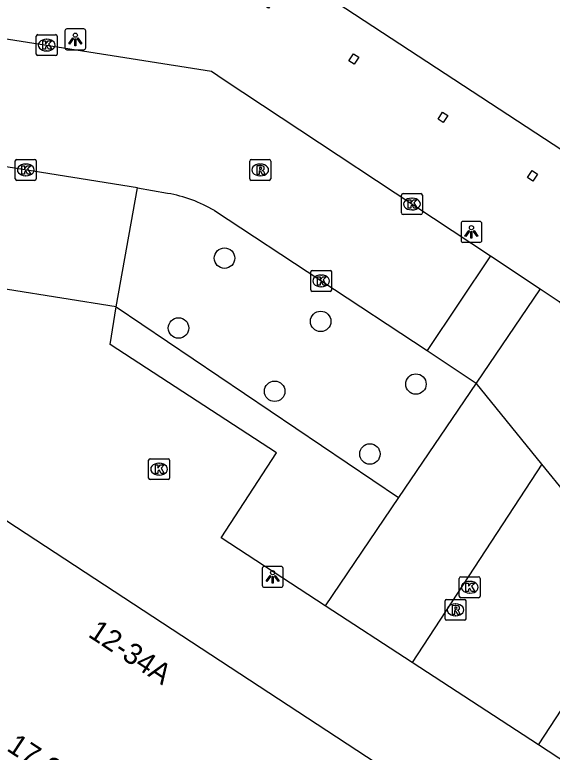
# Model space of a CAD drawing. Extents: x 159280 to 160375, y 384531 to 385872.
# Drawn here: x 159737.29 to 159762.98, y 385030.75 to 385066 of the extents above; entities that cross this region are included whole.
import ezdxf

# ---------------------------------------------------------------- set-up
doc = ezdxf.new("R2010")
doc.units = 0
for name, color, linetype in [('IMGEO_Boom', 7, 'Continuous'), ('IMGEO_Groenvoorziening', 7, 'Continuous'), ('IMGEO_Kolk', 7, 'Continuous'), ('IMGEO_Lichtpunt', 7, 'Continuous'), ('IMGEO_Pand', 7, 'Continuous'), ('IMGEO_Pand_nummerreeks', 7, 'Continuous'), ('IMGEO_Parkeervlak_open', 7, 'Continuous'), ('IMGEO_Rijbaan_lokaal_open', 7, 'Continuous'), ('IMGEO_Rioolput', 7, 'Continuous'), ('IMGEO_Voetpad_open', 7, 'Continuous')]:
    doc.layers.add(name, color=color, linetype=linetype)

msp = doc.modelspace()

# ---------------------------------------------------------------- linework, layer by layer
at = {"layer": 'IMGEO_Boom'}
for centre in [(159747.32, 385054.365), (159751.915, 385051.341), (159745.121, 385051.024), (159756.467, 385048.344), (159749.716, 385048), (159754.268, 385045.003)]:
    msp.add_circle(centre, 0.489, dxfattribs=at)
at = {"layer": 'IMGEO_Groenvoorziening'}
msp.add_lwpolyline([(159742.143, 385052.029), (159755.642, 385042.921)], dxfattribs=at)
at = {"layer": 'IMGEO_Kolk'}
for p, q in [((159738.319, 385064.12), (159738.319, 385064.972)), ((159738.394, 385065.046), (159739.246, 385065.046)), ((159739.32, 385064.972), (159739.32, 385064.12)), ((159738.807, 385064.826), (159738.832, 385064.826)), ((159738.83, 385064.266), (159738.805, 385064.266)), ((159739.246, 385064.046), (159738.394, 385064.046)), ((159737.316, 385058.157), (159737.316, 385059.009)), ((159737.391, 385059.083), (159738.243, 385059.083)), ((159737.804, 385058.863), (159737.829, 385058.863)), ((159738.317, 385059.009), (159738.317, 385058.157)), ((159737.827, 385058.303), (159737.802, 385058.303)), ((159738.243, 385058.083), (159737.391, 385058.083)), ((159755.852, 385057.451), (159756.704, 385057.451)), ((159755.777, 385056.525), (159755.777, 385057.377)), ((159756.265, 385057.231), (159756.29, 385057.231)), ((159756.778, 385057.377), (159756.778, 385056.525)), ((159756.704, 385056.451), (159755.852, 385056.451)), ((159756.288, 385056.671), (159756.263, 385056.671)), ((159751.439, 385052.85), (159751.439, 385053.702)), ((159751.514, 385053.776), (159752.366, 385053.776)), ((159752.44, 385053.702), (159752.44, 385052.85)), ((159751.927, 385053.556), (159751.952, 385053.556)), ((159751.95, 385052.996), (159751.925, 385052.996)), ((159752.366, 385052.776), (159751.514, 385052.776)), ((159743.766, 385044.778), (159744.618, 385044.778)), ((159743.691, 385043.852), (159743.691, 385044.704)), ((159744.179, 385044.558), (159744.204, 385044.558)), ((159744.692, 385044.704), (159744.692, 385043.852)), ((159744.618, 385043.778), (159743.766, 385043.778)), ((159744.202, 385043.998), (159744.177, 385043.998)), ((159758.614, 385039.132), (159759.466, 385039.132)), ((159758.539, 385038.206), (159758.539, 385039.058)), ((159759.027, 385038.912), (159759.052, 385038.912)), ((159759.54, 385039.058), (159759.54, 385038.206)), ((159759.466, 385038.132), (159758.614, 385038.132)), ((159759.05, 385038.352), (159759.025, 385038.352))]:
    msp.add_line(p, q, dxfattribs=at)
for points in [[(159738.319, 385064.12), (159738.319, 385064.972)], [(159738.394, 385065.046), (159739.246, 385065.046)], [(159739.32, 385064.972), (159739.32, 385064.12)], [(159738.64, 385064.746), (159738.763, 385064.746), (159738.763, 385064.595), (159738.893, 385064.746), (159739.057, 385064.746), (159738.911, 385064.595), (159739.064, 385064.346), (159738.912, 385064.346), (159738.827, 385064.51), (159738.763, 385064.443), (159738.763, 385064.346), (159738.64, 385064.346), (159738.64, 385064.746)], [(159739.246, 385064.046), (159738.394, 385064.046)], [(159737.316, 385058.157), (159737.316, 385059.009)], [(159737.391, 385059.083), (159738.243, 385059.083)], [(159738.317, 385059.009), (159738.317, 385058.157)], [(159737.637, 385058.783), (159737.76, 385058.783), (159737.76, 385058.632), (159737.89, 385058.783), (159738.054, 385058.783), (159737.908, 385058.632), (159738.061, 385058.383), (159737.909, 385058.383), (159737.824, 385058.547), (159737.76, 385058.48), (159737.76, 385058.383), (159737.637, 385058.383), (159737.637, 385058.783)], [(159738.243, 385058.083), (159737.391, 385058.083)], [(159755.852, 385057.451), (159756.704, 385057.451)], [(159755.777, 385056.525), (159755.777, 385057.377)], [(159756.098, 385057.151), (159756.221, 385057.151), (159756.221, 385057), (159756.351, 385057.151), (159756.515, 385057.151), (159756.369, 385057), (159756.522, 385056.751), (159756.37, 385056.751), (159756.285, 385056.915), (159756.221, 385056.848), (159756.221, 385056.751), (159756.098, 385056.751), (159756.098, 385057.151)], [(159756.778, 385057.377), (159756.778, 385056.525)], [(159756.704, 385056.451), (159755.852, 385056.451)], [(159751.439, 385052.85), (159751.439, 385053.702)], [(159751.514, 385053.776), (159752.366, 385053.776)], [(159752.44, 385053.702), (159752.44, 385052.85)], [(159751.76, 385053.476), (159751.883, 385053.476), (159751.883, 385053.325), (159752.013, 385053.476), (159752.177, 385053.476), (159752.031, 385053.325), (159752.184, 385053.076), (159752.032, 385053.076), (159751.947, 385053.24), (159751.883, 385053.173), (159751.883, 385053.076), (159751.76, 385053.076), (159751.76, 385053.476)], [(159752.366, 385052.776), (159751.514, 385052.776)], [(159743.766, 385044.778), (159744.618, 385044.778)], [(159743.691, 385043.852), (159743.691, 385044.704)], [(159744.012, 385044.478), (159744.135, 385044.478), (159744.135, 385044.327), (159744.265, 385044.478), (159744.429, 385044.478), (159744.283, 385044.327), (159744.436, 385044.078), (159744.284, 385044.078), (159744.199, 385044.242), (159744.135, 385044.175), (159744.135, 385044.078), (159744.012, 385044.078), (159744.012, 385044.478)], [(159744.692, 385044.704), (159744.692, 385043.852)], [(159744.618, 385043.778), (159743.766, 385043.778)], [(159758.614, 385039.132), (159759.466, 385039.132)], [(159758.539, 385038.206), (159758.539, 385039.058)], [(159758.86, 385038.832), (159758.983, 385038.832), (159758.983, 385038.681), (159759.113, 385038.832), (159759.277, 385038.832), (159759.131, 385038.681), (159759.284, 385038.432), (159759.132, 385038.432), (159759.047, 385038.596), (159758.983, 385038.529), (159758.983, 385038.432), (159758.86, 385038.432), (159758.86, 385038.832)], [(159759.54, 385039.058), (159759.54, 385038.206)], [(159759.466, 385038.132), (159758.614, 385038.132)]]:
    msp.add_lwpolyline(points, dxfattribs=at)
for centre, start, end in [((159738.396, 385064.97), 91.552, 178.448), ((159738.396, 385064.97), 91.552, 178.448), ((159739.244, 385064.97), 1.552, 88.448), ((159739.244, 385064.97), 1.552, 88.448), ((159738.396, 385064.122), 181.552, 268.448), ((159738.396, 385064.122), 181.552, 268.448), ((159739.244, 385064.122), 271.552, 358.448), ((159739.244, 385064.122), 271.552, 358.448), ((159737.393, 385059.007), 91.552, 178.448), ((159737.393, 385059.007), 91.552, 178.448), ((159738.241, 385059.007), 1.552, 88.448), ((159738.241, 385059.007), 1.552, 88.448), ((159737.393, 385058.159), 181.552, 268.448), ((159737.393, 385058.159), 181.552, 268.448), ((159738.241, 385058.159), 271.552, 358.448), ((159738.241, 385058.159), 271.552, 358.448), ((159755.854, 385057.375), 91.552, 178.448), ((159755.854, 385057.375), 91.552, 178.448), ((159756.702, 385057.375), 1.552, 88.448), ((159756.702, 385057.375), 1.552, 88.448), ((159755.854, 385056.527), 181.552, 268.448), ((159755.854, 385056.527), 181.552, 268.448), ((159756.702, 385056.527), 271.552, 358.448), ((159756.702, 385056.527), 271.552, 358.448), ((159751.516, 385053.7), 91.552, 178.448), ((159751.516, 385053.7), 91.552, 178.448), ((159752.364, 385053.7), 1.552, 88.448), ((159752.364, 385053.7), 1.552, 88.448), ((159751.516, 385052.852), 181.552, 268.448), ((159751.516, 385052.852), 181.552, 268.448), ((159752.364, 385052.852), 271.552, 358.448), ((159752.364, 385052.852), 271.552, 358.448), ((159743.768, 385044.702), 91.552, 178.448), ((159743.768, 385044.702), 91.552, 178.448), ((159744.616, 385044.702), 1.552, 88.448), ((159744.616, 385044.702), 1.552, 88.448), ((159743.768, 385043.854), 181.552, 268.448), ((159743.768, 385043.854), 181.552, 268.448), ((159744.616, 385043.854), 271.552, 358.448), ((159744.616, 385043.854), 271.552, 358.448), ((159758.616, 385039.056), 91.552, 178.448), ((159758.616, 385039.056), 91.552, 178.448), ((159759.464, 385039.056), 1.552, 88.448), ((159759.464, 385039.056), 1.552, 88.448), ((159758.616, 385038.208), 181.552, 268.448), ((159758.616, 385038.208), 181.552, 268.448), ((159759.464, 385038.208), 271.552, 358.448), ((159759.464, 385038.208), 271.552, 358.448)]:
    msp.add_arc(centre, 0.0765, start, end, dxfattribs=at)
for centre, major_axis, ratio, start_param, end_param in [((159738.806, 385064.546), (-0.387, 0.002), 0.722429, 4.712389, 7.853982), ((159738.831, 385064.546), (-0.39, 0.002), 0.717154, 1.570796, 4.712389), ((159737.803, 385058.583), (-0.387, 0.002), 0.722429, 4.712389, 7.853982), ((159737.828, 385058.583), (-0.39, 0.002), 0.717154, 1.570796, 4.712389), ((159756.264, 385056.951), (-0.387, 0.002), 0.722429, 4.712389, 7.853982), ((159756.289, 385056.951), (-0.39, 0.002), 0.717154, 1.570796, 4.712389), ((159751.926, 385053.276), (-0.387, 0.002), 0.722429, 4.712389, 7.853982), ((159751.951, 385053.276), (-0.39, 0.002), 0.717154, 1.570796, 4.712389), ((159744.178, 385044.278), (-0.387, 0.002), 0.722429, 4.712389, 7.853982), ((159744.203, 385044.278), (-0.39, 0.002), 0.717154, 1.570796, 4.712389), ((159759.026, 385038.632), (-0.387, 0.002), 0.722429, 4.712389, 7.853982), ((159759.051, 385038.632), (-0.39, 0.002), 0.717154, 1.570796, 4.712389)]:
    msp.add_ellipse(centre, major_axis=major_axis, ratio=ratio, start_param=start_param, end_param=end_param, dxfattribs=at)
at = {"layer": 'IMGEO_Lichtpunt'}
for p, q in [((159739.691, 385065.225), (159739.691, 385064.418)), ((159739.691, 385065.225), (159739.691, 385064.418)), ((159740.593, 385065.32), (159739.785, 385065.32)), ((159740.593, 385065.32), (159739.785, 385065.32)), ((159740.687, 385064.418), (159740.687, 385065.225)), ((159740.687, 385064.418), (159740.687, 385065.225)), ((159739.785, 385064.324), (159740.593, 385064.324)), ((159739.785, 385064.324), (159740.593, 385064.324)), ((159759.525, 385056.116), (159758.717, 385056.116)), ((159759.525, 385056.116), (159758.717, 385056.116)), ((159758.623, 385056.021), (159758.623, 385055.214)), ((159758.623, 385056.021), (159758.623, 385055.214)), ((159759.619, 385055.214), (159759.619, 385056.021)), ((159759.619, 385055.214), (159759.619, 385056.021)), ((159758.717, 385055.12), (159759.525, 385055.12)), ((159758.717, 385055.12), (159759.525, 385055.12)), ((159749.12, 385039.533), (159749.12, 385038.726)), ((159749.12, 385039.533), (159749.12, 385038.726)), ((159750.022, 385039.628), (159749.214, 385039.628)), ((159750.022, 385039.628), (159749.214, 385039.628)), ((159750.116, 385038.726), (159750.116, 385039.533)), ((159750.116, 385038.726), (159750.116, 385039.533)), ((159749.214, 385038.632), (159750.022, 385038.632)), ((159749.214, 385038.632), (159750.022, 385038.632))]:
    msp.add_line(p, q, dxfattribs=at)
for points in [[(159740.065, 385064.889), (159740.104, 385064.861), (159739.916, 385064.599), (159739.878, 385064.626), (159740.065, 385064.889)], [(159740.277, 385064.861), (159740.315, 385064.888), (159740.502, 385064.626), (159740.463, 385064.598), (159740.277, 385064.861)], [(159740.167, 385064.841), (159740.214, 385064.841), (159740.214, 385064.519), (159740.167, 385064.519), (159740.167, 385064.841)], [(159758.997, 385055.685), (159759.036, 385055.657), (159758.848, 385055.395), (159758.81, 385055.422), (159758.997, 385055.685)], [(159759.209, 385055.657), (159759.247, 385055.684), (159759.434, 385055.422), (159759.395, 385055.394), (159759.209, 385055.657)], [(159759.099, 385055.637), (159759.146, 385055.637), (159759.146, 385055.315), (159759.099, 385055.315), (159759.099, 385055.637)], [(159749.494, 385039.197), (159749.533, 385039.169), (159749.345, 385038.907), (159749.307, 385038.934), (159749.494, 385039.197)], [(159749.596, 385039.149), (159749.643, 385039.149), (159749.643, 385038.827), (159749.596, 385038.827), (159749.596, 385039.149)], [(159749.706, 385039.169), (159749.744, 385039.196), (159749.931, 385038.934), (159749.892, 385038.906), (159749.706, 385039.169)]]:
    msp.add_lwpolyline(points, dxfattribs=at)
for centre in [(159740.19, 385065.023), (159759.122, 385055.819), (159749.619, 385039.331)]:
    msp.add_circle(centre, 0.0994, dxfattribs=at)
for centre, start, end in [((159739.785, 385065.225), 90, 180), ((159739.785, 385065.225), 90, 180), ((159740.593, 385065.225), 0, 90), ((159740.593, 385065.225), 0, 90), ((159739.785, 385064.418), 180, 270), ((159739.785, 385064.418), 180, 270), ((159740.593, 385064.418), 270, 0), ((159740.593, 385064.418), 270, 360), ((159758.717, 385056.021), 90, 180), ((159758.717, 385056.021), 90, 180), ((159759.525, 385056.021), 0, 90), ((159759.525, 385056.021), 0, 90), ((159758.717, 385055.214), 180, 270), ((159758.717, 385055.214), 180, 270), ((159759.525, 385055.214), 270, 0), ((159759.525, 385055.214), 270, 360), ((159749.214, 385039.533), 90, 180), ((159749.214, 385039.533), 90, 180), ((159750.022, 385039.533), 0, 90), ((159750.022, 385039.533), 0, 90), ((159749.214, 385038.726), 180, 270), ((159749.214, 385038.726), 180, 270), ((159750.022, 385038.726), 270, 0), ((159750.022, 385038.726), 270, 360)]:
    msp.add_arc(centre, 0.0946, start, end, dxfattribs=at)
at = {"layer": 'IMGEO_Pand'}
for points in [[(159791.768, 385038.831), (159787.771, 385041.458), (159787.659, 385041.318), (159787.407, 385041.476), (159788.477, 385043.151), (159750.544, 385067.986), (159749.427, 385066.306), (159744.541, 385069.513)], [(159753.484, 385064.132), (159753.738, 385063.966), (159753.519, 385063.631), (159753.265, 385063.797), (159753.484, 385064.132)], [(159757.742, 385061.347), (159757.996, 385061.181), (159757.776, 385060.847), (159757.53, 385061.01), (159757.742, 385061.347)], [(159762.02, 385058.55), (159762.274, 385058.384), (159762.055, 385058.05), (159761.795, 385058.22), (159762.02, 385058.55)], [(159721.603, 385051.823), (159759.18, 385027.212)]]:
    msp.add_lwpolyline(points, dxfattribs=at)
at = {"layer": 'IMGEO_Parkeervlak_open'}
for points in [[(159742.143, 385052.029), (159743.153, 385057.729)], [(159759.353, 385048.383), (159755.642, 385042.921)], [(159755.642, 385042.921), (159752.129, 385037.751)]]:
    msp.add_lwpolyline(points, dxfattribs=at)
at = {"layer": 'IMGEO_Rijbaan_lokaal_open'}
for points in [[(159733.14, 385065.444), (159746.691, 385063.299), (159747.307, 385062.891), (159760.028, 385054.47)], [(159743.153, 385057.729), (159730.379, 385059.769)], [(159743.153, 385057.729), (159744.597, 385057.462)], [(159746.836, 385056.637), (159757.004, 385049.945)], [(159760.028, 385054.47), (159757.004, 385049.945)], [(159760.028, 385054.47), (159762.407, 385052.895)], [(159762.407, 385052.895), (159759.353, 385048.383)], [(159762.407, 385052.895), (159763.312, 385052.296), (159764.967, 385050.229)], [(159757.004, 385049.945), (159759.353, 385048.383)], [(159762.49, 385044.521), (159759.353, 385048.383)], [(159762.49, 385044.521), (159756.293, 385035.031)], [(159767.259, 385038.65), (159762.49, 385044.521)], [(159762.324, 385031.093), (159767.259, 385038.65)], [(159762.324, 385031.093), (159756.293, 385035.031)]]:
    msp.add_lwpolyline(points, dxfattribs=at)
msp.add_arc((159743.481, 385050.982), 6.575, 59.3189, 80.2266, dxfattribs=at)
at = {"layer": 'IMGEO_Rioolput'}
for p, q in [((159748.525, 385058.155), (159748.525, 385059.007)), ((159748.6, 385059.081), (159749.452, 385059.081)), ((159749.013, 385058.861), (159749.038, 385058.861)), ((159749.526, 385059.007), (159749.526, 385058.155)), ((159749.036, 385058.301), (159749.011, 385058.301)), ((159749.452, 385058.081), (159748.6, 385058.081)), ((159757.935, 385038.054), (159758.787, 385038.054)), ((159757.86, 385037.128), (159757.86, 385037.98)), ((159758.348, 385037.834), (159758.373, 385037.834)), ((159758.861, 385037.98), (159758.861, 385037.128)), ((159758.787, 385037.054), (159757.935, 385037.054)), ((159758.371, 385037.274), (159758.346, 385037.274))]:
    msp.add_line(p, q, dxfattribs=at)
for points in [[(159748.525, 385058.155), (159748.525, 385059.007)], [(159748.6, 385059.081), (159749.452, 385059.081)], [(159749.526, 385059.007), (159749.526, 385058.155)], [(159749.114, 385058.779), (159748.862, 385058.781), (159748.862, 385058.381)], [(159748.862, 385058.381), (159748.986, 385058.381), (159748.986, 385058.543), (159748.997, 385058.543)], [(159749.04, 385058.7), (159748.986, 385058.7), (159748.986, 385058.619)], [(159748.986, 385058.619), (159749.038, 385058.619)], [(159749.044, 385058.514), (159749.115, 385058.381), (159749.255, 385058.381), (159749.19, 385058.507)], [(159749.452, 385058.081), (159748.6, 385058.081)], [(159757.935, 385038.054), (159758.787, 385038.054)], [(159757.86, 385037.128), (159757.86, 385037.98)], [(159758.449, 385037.752), (159758.197, 385037.754), (159758.197, 385037.354)], [(159758.861, 385037.98), (159758.861, 385037.128)], [(159758.197, 385037.354), (159758.321, 385037.354), (159758.321, 385037.516), (159758.332, 385037.516)], [(159758.375, 385037.673), (159758.321, 385037.673), (159758.321, 385037.592)], [(159758.321, 385037.592), (159758.373, 385037.592)], [(159758.379, 385037.487), (159758.45, 385037.354), (159758.59, 385037.354), (159758.525, 385037.48)], [(159758.787, 385037.054), (159757.935, 385037.054)]]:
    msp.add_lwpolyline(points, dxfattribs=at)
for centre, radius, start, end in [((159748.602, 385059.005), 0.0765, 91.552, 178.448), ((159748.602, 385059.005), 0.0765, 91.552, 178.448), ((159749.45, 385059.005), 0.0765, 1.552, 88.448), ((159749.45, 385059.005), 0.0765, 1.552, 88.448), ((159748.996, 385058.49), 0.0533, 26.0293, 88.6989), ((159749.022, 385058.808), 0.19, 274.7715, 282.9687), ((159749.046, 385058.604), 0.0964, 77.0061, 93.1865), ((159749.06, 385058.661), 0.0378, 276.6634, 79.6772), ((159749.113, 385058.669), 0.109, 350.3612, 89.416), ((159749.111, 385058.669), 0.112, 277.5842, 350.9817), ((159749.095, 385058.454), 0.108, 29.5134, 73.7905), ((159748.602, 385058.157), 0.0765, 181.552, 268.448), ((159748.602, 385058.157), 0.0765, 181.552, 268.448), ((159749.45, 385058.157), 0.0765, 271.552, 358.448), ((159749.45, 385058.157), 0.0765, 271.552, 358.448), ((159757.937, 385037.978), 0.0765, 91.552, 178.448), ((159757.937, 385037.978), 0.0765, 91.552, 178.448), ((159758.785, 385037.978), 0.0765, 1.552, 88.448), ((159758.785, 385037.978), 0.0765, 1.552, 88.448), ((159758.448, 385037.642), 0.109, 350.3612, 89.416), ((159758.331, 385037.463), 0.0533, 26.0293, 88.6989), ((159758.357, 385037.781), 0.19, 274.7715, 282.9687), ((159758.381, 385037.577), 0.0964, 77.0061, 93.1865), ((159758.395, 385037.634), 0.0378, 276.6634, 79.6772), ((159758.446, 385037.642), 0.112, 277.5842, 350.9817), ((159758.43, 385037.427), 0.108, 29.5134, 73.7905), ((159757.937, 385037.13), 0.0765, 181.552, 268.448), ((159757.937, 385037.13), 0.0765, 181.552, 268.448), ((159758.785, 385037.13), 0.0765, 271.552, 358.448), ((159758.785, 385037.13), 0.0765, 271.552, 358.448)]:
    msp.add_arc(centre, radius, start, end, dxfattribs=at)
for centre, major_axis, ratio, start_param, end_param in [((159749.012, 385058.581), (-0.387, 0.002), 0.722429, 4.712389, 7.853982), ((159749.037, 385058.581), (-0.39, 0.002), 0.717154, 1.570796, 4.712389), ((159758.347, 385037.554), (-0.387, 0.002), 0.722429, 4.712389, 7.853982), ((159758.372, 385037.554), (-0.39, 0.002), 0.717154, 1.570796, 4.712389)]:
    msp.add_ellipse(centre, major_axis=major_axis, ratio=ratio, start_param=start_param, end_param=end_param, dxfattribs=at)
at = {"layer": 'IMGEO_Voetpad_open'}
for points in [[(159742.143, 385052.029), (159729.14, 385054.102), (159730.125, 385059.81)], [(159752.129, 385037.751), (159747.158, 385040.997), (159749.805, 385045.051), (159741.848, 385050.232), (159742.143, 385052.029)], [(159756.293, 385035.031), (159752.129, 385037.751)], [(159772.362, 385032.302), (159771.795, 385032.678), (159770.679, 385033.418), (159769.593, 385031.74), (159767.138, 385027.949), (159762.324, 385031.093)]]:
    msp.add_lwpolyline(points, dxfattribs=at)

# ---------------------------------------------------------------- texts
at = {"layer": 'IMGEO_Pand_nummerreeks'}
for s, p in [('12-34A', (159740.752, 385036.304)), ('17-25', (159736.856, 385030.86))]:
    msp.add_text(s, height=1, rotation=326.5794, dxfattribs=at).set_placement(p)

doc.saveas('drawing.dxf')
